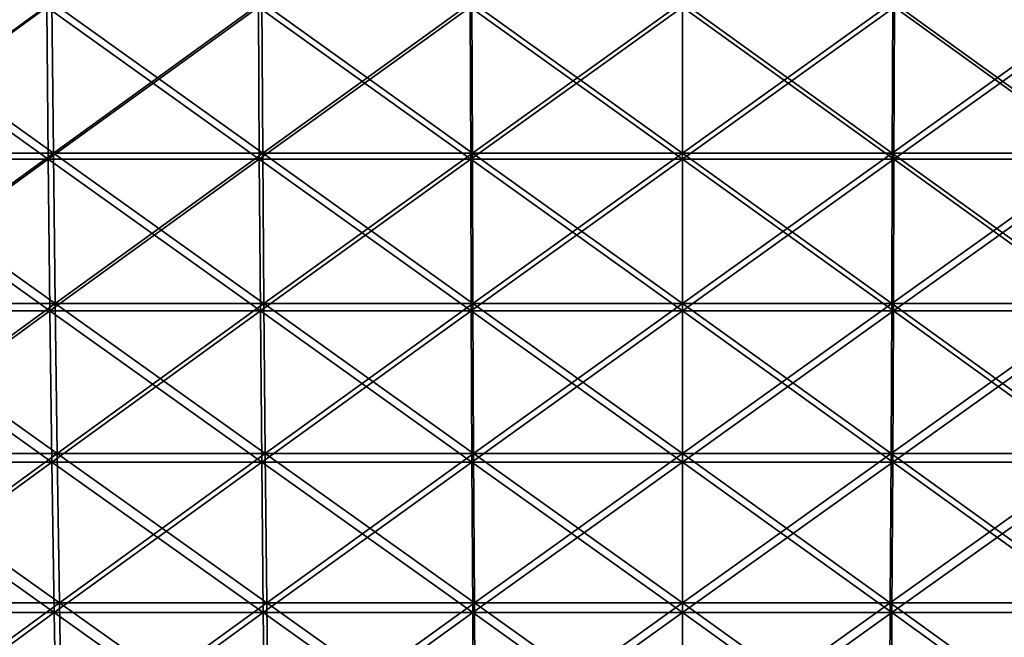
# Model space of a CAD drawing. Header units: millimetres. Extents: x -250 to 250, y -45 to 4150.
# Tile 703 of 805: x -24 to 12, y 4105 to 4127. Entities that reach past the tile are written whole.
import ezdxf

# ---------------------------------------------------------------- set-up
doc = ezdxf.new("R2010")
doc.units = ezdxf.units.MM
doc.header["$LTSCALE"] = 81.481481
for name, color, linetype in [('19', 7, 'CONTINUOUS'), ('20', 7, 'CONTINUOUS'), ('21', 7, 'CONTINUOUS'), ('22', 7, 'CONTINUOUS')]:
    doc.layers.add(name, color=color, linetype=linetype)

msp = doc.modelspace()

# ---------------------------------------------------------------- linework, layer by layer
at = {"layer": '19', "color": 7, "linetype": 'CONTINUOUS'}
for points in [[(-22.977, 4127.944, -247.963), (-30.535, 4122.448, -246.594), (-30.602, 4127.944, -247.138), (-22.977, 4127.944, -247.963)], [(-22.927, 4122.448, -247.417), (-30.535, 4122.448, -246.594), (-22.977, 4127.944, -247.963), (-22.927, 4122.448, -247.417)], [(-15.33, 4127.944, -248.553), (-22.927, 4122.448, -247.417), (-22.977, 4127.944, -247.963), (-15.33, 4127.944, -248.553)], [(-15.296, 4122.448, -248.006), (-22.927, 4122.448, -247.417), (-15.33, 4127.944, -248.553), (-15.296, 4122.448, -248.006)], [(-7.669, 4127.944, -248.907), (-15.296, 4122.448, -248.006), (-15.33, 4127.944, -248.553), (-7.669, 4127.944, -248.907)], [(-7.652, 4122.448, -248.359), (-15.296, 4122.448, -248.006), (-7.669, 4127.944, -248.907), (-7.652, 4122.448, -248.359)], [(0, 4127.944, -249.025), (-7.652, 4122.448, -248.359), (-7.669, 4127.944, -248.907), (0, 4127.944, -249.025)], [(0, 4122.448, -248.477), (-7.652, 4122.448, -248.359), (0, 4127.944, -249.025), (0, 4122.448, -248.477)], [(7.652, 4122.448, -248.359), (0, 4122.448, -248.477), (7.669, 4127.944, -248.907), (7.652, 4122.448, -248.359)], [(7.669, 4127.944, -248.907), (0, 4122.448, -248.477), (0, 4127.944, -249.025), (7.669, 4127.944, -248.907)], [(15.296, 4122.448, -248.006), (7.652, 4122.448, -248.359), (15.33, 4127.944, -248.553), (15.296, 4122.448, -248.006)], [(15.33, 4127.944, -248.553), (7.652, 4122.448, -248.359), (7.669, 4127.944, -248.907), (15.33, 4127.944, -248.553)], [(-22.927, 4122.448, -247.417), (-30.453, 4116.967, -245.93), (-30.535, 4122.448, -246.594), (-22.927, 4122.448, -247.417)], [(-22.865, 4116.967, -246.751), (-30.453, 4116.967, -245.93), (-22.927, 4122.448, -247.417), (-22.865, 4116.967, -246.751)], [(-15.296, 4122.448, -248.006), (-22.865, 4116.967, -246.751), (-22.927, 4122.448, -247.417), (-15.296, 4122.448, -248.006)], [(-15.255, 4116.967, -247.338), (-22.865, 4116.967, -246.751), (-15.296, 4122.448, -248.006), (-15.255, 4116.967, -247.338)], [(-7.652, 4122.448, -248.359), (-15.255, 4116.967, -247.338), (-15.296, 4122.448, -248.006), (-7.652, 4122.448, -248.359)], [(-7.631, 4116.967, -247.69), (-15.255, 4116.967, -247.338), (-7.652, 4122.448, -248.359), (-7.631, 4116.967, -247.69)], [(0, 4122.448, -248.477), (-7.631, 4116.967, -247.69), (-7.652, 4122.448, -248.359), (0, 4122.448, -248.477)], [(0, 4116.967, -247.808), (-7.631, 4116.967, -247.69), (0, 4122.448, -248.477), (0, 4116.967, -247.808)], [(7.631, 4116.967, -247.69), (0, 4116.967, -247.808), (7.652, 4122.448, -248.359), (7.631, 4116.967, -247.69)], [(7.652, 4122.448, -248.359), (0, 4116.967, -247.808), (0, 4122.448, -248.477), (7.652, 4122.448, -248.359)], [(15.255, 4116.967, -247.338), (7.631, 4116.967, -247.69), (15.296, 4122.448, -248.006), (15.255, 4116.967, -247.338)], [(15.296, 4122.448, -248.006), (7.631, 4116.967, -247.69), (7.652, 4122.448, -248.359), (15.296, 4122.448, -248.006)], [(-22.865, 4116.967, -246.751), (-30.356, 4111.501, -245.146), (-30.453, 4116.967, -245.93), (-22.865, 4116.967, -246.751)], [(-22.792, 4111.501, -245.964), (-30.356, 4111.501, -245.146), (-22.865, 4116.967, -246.751), (-22.792, 4111.501, -245.964)], [(-15.255, 4116.967, -247.338), (-22.792, 4111.501, -245.964), (-22.865, 4116.967, -246.751), (-15.255, 4116.967, -247.338)], [(-15.207, 4111.501, -246.549), (-22.792, 4111.501, -245.964), (-15.255, 4116.967, -247.338), (-15.207, 4111.501, -246.549)], [(-7.631, 4116.967, -247.69), (-15.207, 4111.501, -246.549), (-15.255, 4116.967, -247.338), (-7.631, 4116.967, -247.69)], [(-7.607, 4111.501, -246.901), (-15.207, 4111.501, -246.549), (-7.631, 4116.967, -247.69), (-7.607, 4111.501, -246.901)], [(0, 4116.967, -247.808), (-7.607, 4111.501, -246.901), (-7.631, 4116.967, -247.69), (0, 4116.967, -247.808)], [(0, 4111.501, -247.018), (-7.607, 4111.501, -246.901), (0, 4116.967, -247.808), (0, 4111.501, -247.018)], [(7.607, 4111.501, -246.901), (0, 4111.501, -247.018), (7.631, 4116.967, -247.69), (7.607, 4111.501, -246.901)], [(7.631, 4116.967, -247.69), (0, 4111.501, -247.018), (0, 4116.967, -247.808), (7.631, 4116.967, -247.69)], [(15.207, 4111.501, -246.549), (7.607, 4111.501, -246.901), (15.255, 4116.967, -247.338), (15.207, 4111.501, -246.549)], [(15.255, 4116.967, -247.338), (7.607, 4111.501, -246.901), (7.631, 4116.967, -247.69), (15.255, 4116.967, -247.338)], [(-22.792, 4111.501, -245.964), (-30.244, 4106.054, -244.242), (-30.356, 4111.501, -245.146), (-22.792, 4111.501, -245.964)], [(-22.708, 4106.054, -245.057), (-30.244, 4106.054, -244.242), (-22.792, 4111.501, -245.964), (-22.708, 4106.054, -245.057)], [(-15.207, 4111.501, -246.549), (-22.708, 4106.054, -245.057), (-22.792, 4111.501, -245.964), (-15.207, 4111.501, -246.549)], [(-15.151, 4106.054, -245.64), (-22.708, 4106.054, -245.057), (-15.207, 4111.501, -246.549), (-15.151, 4106.054, -245.64)], [(-7.607, 4111.501, -246.901), (-15.151, 4106.054, -245.64), (-15.207, 4111.501, -246.549), (-7.607, 4111.501, -246.901)], [(-7.579, 4106.054, -245.99), (-15.151, 4106.054, -245.64), (-7.607, 4111.501, -246.901), (-7.579, 4106.054, -245.99)], [(0, 4111.501, -247.018), (-7.579, 4106.054, -245.99), (-7.607, 4111.501, -246.901), (0, 4111.501, -247.018)], [(0, 4106.054, -246.107), (-7.579, 4106.054, -245.99), (0, 4111.501, -247.018), (0, 4106.054, -246.107)], [(7.579, 4106.054, -245.99), (0, 4106.054, -246.107), (7.607, 4111.501, -246.901), (7.579, 4106.054, -245.99)], [(7.607, 4111.501, -246.901), (0, 4106.054, -246.107), (0, 4111.501, -247.018), (7.607, 4111.501, -246.901)], [(15.151, 4106.054, -245.64), (7.579, 4106.054, -245.99), (15.207, 4111.501, -246.549), (15.151, 4106.054, -245.64)], [(15.207, 4111.501, -246.549), (7.579, 4106.054, -245.99), (7.607, 4111.501, -246.901), (15.207, 4111.501, -246.549)], [(-22.708, 4106.054, -245.057), (-30.117, 4100.628, -243.219), (-30.244, 4106.054, -244.242), (-22.708, 4106.054, -245.057)], [(-22.613, 4100.628, -244.031), (-30.117, 4100.628, -243.219), (-22.708, 4106.054, -245.057), (-22.613, 4100.628, -244.031)], [(-15.151, 4106.054, -245.64), (-22.613, 4100.628, -244.031), (-22.708, 4106.054, -245.057), (-15.151, 4106.054, -245.64)], [(-15.087, 4100.628, -244.612), (-22.613, 4100.628, -244.031), (-15.151, 4106.054, -245.64), (-15.087, 4100.628, -244.612)], [(-7.579, 4106.054, -245.99), (-15.087, 4100.628, -244.612), (-15.151, 4106.054, -245.64), (-7.579, 4106.054, -245.99)], [(-7.547, 4100.628, -244.96), (-15.087, 4100.628, -244.612), (-7.579, 4106.054, -245.99), (-7.547, 4100.628, -244.96)], [(0, 4106.054, -246.107), (-7.547, 4100.628, -244.96), (-7.579, 4106.054, -245.99), (0, 4106.054, -246.107)], [(0, 4100.628, -245.076), (-7.547, 4100.628, -244.96), (0, 4106.054, -246.107), (0, 4100.628, -245.076)], [(7.547, 4100.628, -244.96), (0, 4100.628, -245.076), (7.579, 4106.054, -245.99), (7.547, 4100.628, -244.96)], [(7.579, 4106.054, -245.99), (0, 4100.628, -245.076), (0, 4106.054, -246.107), (7.579, 4106.054, -245.99)], [(15.087, 4100.628, -244.612), (7.547, 4100.628, -244.96), (15.151, 4106.054, -245.64), (15.087, 4100.628, -244.612)], [(15.151, 4106.054, -245.64), (7.547, 4100.628, -244.96), (7.579, 4106.054, -245.99), (15.151, 4106.054, -245.64)]]:
    msp.add_3dface(points, dxfattribs=at)
at = {"layer": '20', "color": 7, "linetype": 'CONTINUOUS'}
for points in [[(-30.535, 4122.448, 246.594), (-22.927, 4122.448, 247.417), (-30.602, 4127.944, 247.138), (-30.535, 4122.448, 246.594)], [(-30.602, 4127.944, 247.138), (-22.927, 4122.448, 247.417), (-22.977, 4127.944, 247.963), (-30.602, 4127.944, 247.138)], [(-22.927, 4122.448, 247.417), (-15.296, 4122.448, 248.006), (-22.977, 4127.944, 247.963), (-22.927, 4122.448, 247.417)], [(-22.977, 4127.944, 247.963), (-15.296, 4122.448, 248.006), (-15.33, 4127.944, 248.553), (-22.977, 4127.944, 247.963)], [(-15.296, 4122.448, 248.006), (-7.652, 4122.448, 248.359), (-15.33, 4127.944, 248.553), (-15.296, 4122.448, 248.006)], [(-15.33, 4127.944, 248.553), (-7.652, 4122.448, 248.359), (-7.669, 4127.944, 248.907), (-15.33, 4127.944, 248.553)], [(-7.652, 4122.448, 248.359), (0, 4122.448, 248.477), (-7.669, 4127.944, 248.907), (-7.652, 4122.448, 248.359)], [(-7.669, 4127.944, 248.907), (0, 4122.448, 248.477), (0, 4127.944, 249.025), (-7.669, 4127.944, 248.907)], [(0, 4122.448, 248.477), (7.652, 4122.448, 248.359), (0, 4127.944, 249.025), (0, 4122.448, 248.477)], [(0, 4127.944, 249.025), (7.652, 4122.448, 248.359), (7.669, 4127.944, 248.907), (0, 4127.944, 249.025)], [(7.652, 4122.448, 248.359), (15.296, 4122.448, 248.006), (7.669, 4127.944, 248.907), (7.652, 4122.448, 248.359)], [(7.669, 4127.944, 248.907), (15.296, 4122.448, 248.006), (15.33, 4127.944, 248.553), (7.669, 4127.944, 248.907)], [(-30.453, 4116.967, 245.93), (-22.865, 4116.967, 246.751), (-30.535, 4122.448, 246.594), (-30.453, 4116.967, 245.93)], [(-30.535, 4122.448, 246.594), (-22.865, 4116.967, 246.751), (-22.927, 4122.448, 247.417), (-30.535, 4122.448, 246.594)], [(-22.865, 4116.967, 246.751), (-15.255, 4116.967, 247.338), (-22.927, 4122.448, 247.417), (-22.865, 4116.967, 246.751)], [(-22.927, 4122.448, 247.417), (-15.255, 4116.967, 247.338), (-15.296, 4122.448, 248.006), (-22.927, 4122.448, 247.417)], [(-15.255, 4116.967, 247.338), (-7.631, 4116.967, 247.69), (-15.296, 4122.448, 248.006), (-15.255, 4116.967, 247.338)], [(-15.296, 4122.448, 248.006), (-7.631, 4116.967, 247.69), (-7.652, 4122.448, 248.359), (-15.296, 4122.448, 248.006)], [(-7.631, 4116.967, 247.69), (0, 4116.967, 247.808), (-7.652, 4122.448, 248.359), (-7.631, 4116.967, 247.69)], [(-7.652, 4122.448, 248.359), (0, 4116.967, 247.808), (0, 4122.448, 248.477), (-7.652, 4122.448, 248.359)], [(0, 4116.967, 247.808), (7.631, 4116.967, 247.69), (0, 4122.448, 248.477), (0, 4116.967, 247.808)], [(0, 4122.448, 248.477), (7.631, 4116.967, 247.69), (7.652, 4122.448, 248.359), (0, 4122.448, 248.477)], [(7.631, 4116.967, 247.69), (15.255, 4116.967, 247.338), (7.652, 4122.448, 248.359), (7.631, 4116.967, 247.69)], [(7.652, 4122.448, 248.359), (15.255, 4116.967, 247.338), (15.296, 4122.448, 248.006), (7.652, 4122.448, 248.359)], [(-30.356, 4111.501, 245.146), (-22.792, 4111.501, 245.964), (-30.453, 4116.967, 245.93), (-30.356, 4111.501, 245.146)], [(-30.453, 4116.967, 245.93), (-22.792, 4111.501, 245.964), (-22.865, 4116.967, 246.751), (-30.453, 4116.967, 245.93)], [(-22.792, 4111.501, 245.964), (-15.207, 4111.501, 246.549), (-22.865, 4116.967, 246.751), (-22.792, 4111.501, 245.964)], [(-22.865, 4116.967, 246.751), (-15.207, 4111.501, 246.549), (-15.255, 4116.967, 247.338), (-22.865, 4116.967, 246.751)], [(-15.207, 4111.501, 246.549), (-7.607, 4111.501, 246.901), (-15.255, 4116.967, 247.338), (-15.207, 4111.501, 246.549)], [(-15.255, 4116.967, 247.338), (-7.607, 4111.501, 246.901), (-7.631, 4116.967, 247.69), (-15.255, 4116.967, 247.338)], [(-7.607, 4111.501, 246.901), (0, 4111.501, 247.018), (-7.631, 4116.967, 247.69), (-7.607, 4111.501, 246.901)], [(-7.631, 4116.967, 247.69), (0, 4111.501, 247.018), (0, 4116.967, 247.808), (-7.631, 4116.967, 247.69)], [(0, 4111.501, 247.018), (7.607, 4111.501, 246.901), (0, 4116.967, 247.808), (0, 4111.501, 247.018)], [(0, 4116.967, 247.808), (7.607, 4111.501, 246.901), (7.631, 4116.967, 247.69), (0, 4116.967, 247.808)], [(7.607, 4111.501, 246.901), (15.207, 4111.501, 246.549), (7.631, 4116.967, 247.69), (7.607, 4111.501, 246.901)], [(7.631, 4116.967, 247.69), (15.207, 4111.501, 246.549), (15.255, 4116.967, 247.338), (7.631, 4116.967, 247.69)], [(-30.244, 4106.054, 244.242), (-22.708, 4106.054, 245.057), (-30.356, 4111.501, 245.146), (-30.244, 4106.054, 244.242)], [(-30.356, 4111.501, 245.146), (-22.708, 4106.054, 245.057), (-22.792, 4111.501, 245.964), (-30.356, 4111.501, 245.146)], [(-22.708, 4106.054, 245.057), (-15.151, 4106.054, 245.64), (-22.792, 4111.501, 245.964), (-22.708, 4106.054, 245.057)], [(-22.792, 4111.501, 245.964), (-15.151, 4106.054, 245.64), (-15.207, 4111.501, 246.549), (-22.792, 4111.501, 245.964)], [(-15.151, 4106.054, 245.64), (-7.579, 4106.054, 245.99), (-15.207, 4111.501, 246.549), (-15.151, 4106.054, 245.64)], [(-15.207, 4111.501, 246.549), (-7.579, 4106.054, 245.99), (-7.607, 4111.501, 246.901), (-15.207, 4111.501, 246.549)], [(-7.579, 4106.054, 245.99), (0, 4106.054, 246.107), (-7.607, 4111.501, 246.901), (-7.579, 4106.054, 245.99)], [(-7.607, 4111.501, 246.901), (0, 4106.054, 246.107), (0, 4111.501, 247.018), (-7.607, 4111.501, 246.901)], [(0, 4106.054, 246.107), (7.579, 4106.054, 245.99), (0, 4111.501, 247.018), (0, 4106.054, 246.107)], [(0, 4111.501, 247.018), (7.579, 4106.054, 245.99), (7.607, 4111.501, 246.901), (0, 4111.501, 247.018)], [(7.579, 4106.054, 245.99), (15.151, 4106.054, 245.64), (7.607, 4111.501, 246.901), (7.579, 4106.054, 245.99)], [(7.607, 4111.501, 246.901), (15.151, 4106.054, 245.64), (15.207, 4111.501, 246.549), (7.607, 4111.501, 246.901)], [(-30.117, 4100.628, 243.219), (-22.613, 4100.628, 244.031), (-30.244, 4106.054, 244.242), (-30.117, 4100.628, 243.219)], [(-30.244, 4106.054, 244.242), (-22.613, 4100.628, 244.031), (-22.708, 4106.054, 245.057), (-30.244, 4106.054, 244.242)], [(-22.613, 4100.628, 244.031), (-15.087, 4100.628, 244.612), (-22.708, 4106.054, 245.057), (-22.613, 4100.628, 244.031)], [(-22.708, 4106.054, 245.057), (-15.087, 4100.628, 244.612), (-15.151, 4106.054, 245.64), (-22.708, 4106.054, 245.057)], [(-15.087, 4100.628, 244.612), (-7.547, 4100.628, 244.96), (-15.151, 4106.054, 245.64), (-15.087, 4100.628, 244.612)], [(-15.151, 4106.054, 245.64), (-7.547, 4100.628, 244.96), (-7.579, 4106.054, 245.99), (-15.151, 4106.054, 245.64)], [(-7.547, 4100.628, 244.96), (0, 4100.628, 245.076), (-7.579, 4106.054, 245.99), (-7.547, 4100.628, 244.96)], [(-7.579, 4106.054, 245.99), (0, 4100.628, 245.076), (0, 4106.054, 246.107), (-7.579, 4106.054, 245.99)], [(0, 4100.628, 245.076), (7.547, 4100.628, 244.96), (0, 4106.054, 246.107), (0, 4100.628, 245.076)], [(0, 4106.054, 246.107), (7.547, 4100.628, 244.96), (7.579, 4106.054, 245.99), (0, 4106.054, 246.107)], [(7.547, 4100.628, 244.96), (15.087, 4100.628, 244.612), (7.579, 4106.054, 245.99), (7.547, 4100.628, 244.96)], [(7.579, 4106.054, 245.99), (15.087, 4100.628, 244.612), (15.151, 4106.054, 245.64), (7.579, 4106.054, 245.99)]]:
    msp.add_3dface(points, dxfattribs=at)
at = {"layer": '21', "color": 7, "linetype": 'CONTINUOUS'}
for points in [[(-22.793, 4128.123, 245.979), (-30.291, 4122.673, 244.622), (-30.357, 4128.123, 245.161), (-22.793, 4128.123, 245.979)], [(-22.743, 4122.673, 245.438), (-30.291, 4122.673, 244.622), (-22.793, 4128.123, 245.979), (-22.743, 4122.673, 245.438)], [(-15.208, 4128.123, 246.565), (-22.743, 4122.673, 245.438), (-22.793, 4128.123, 245.979), (-15.208, 4128.123, 246.565)], [(-15.174, 4122.673, 246.022), (-22.743, 4122.673, 245.438), (-15.208, 4128.123, 246.565), (-15.174, 4122.673, 246.022)], [(-7.607, 4128.123, 246.916), (-15.174, 4122.673, 246.022), (-15.208, 4128.123, 246.565), (-7.607, 4128.123, 246.916)], [(-7.591, 4122.673, 246.373), (-15.174, 4122.673, 246.022), (-7.607, 4128.123, 246.916), (-7.591, 4122.673, 246.373)], [(0, 4128.123, 247.033), (-7.591, 4122.673, 246.373), (-7.607, 4128.123, 246.916), (0, 4128.123, 247.033)], [(0, 4122.673, 246.49), (-7.591, 4122.673, 246.373), (0, 4128.123, 247.033), (0, 4122.673, 246.49)], [(7.591, 4122.673, 246.373), (0, 4122.673, 246.49), (7.607, 4128.123, 246.916), (7.591, 4122.673, 246.373)], [(7.607, 4128.123, 246.916), (0, 4122.673, 246.49), (0, 4128.123, 247.033), (7.607, 4128.123, 246.916)], [(15.174, 4122.673, 246.022), (7.591, 4122.673, 246.373), (15.208, 4128.123, 246.565), (15.174, 4122.673, 246.022)], [(15.208, 4128.123, 246.565), (7.591, 4122.673, 246.373), (7.607, 4128.123, 246.916), (15.208, 4128.123, 246.565)], [(-22.743, 4122.673, 245.438), (-30.209, 4117.235, 243.963), (-30.291, 4122.673, 244.622), (-22.743, 4122.673, 245.438)], [(-22.682, 4117.235, 244.777), (-30.209, 4117.235, 243.963), (-22.743, 4122.673, 245.438), (-22.682, 4117.235, 244.777)], [(-15.174, 4122.673, 246.022), (-22.682, 4117.235, 244.777), (-22.743, 4122.673, 245.438), (-15.174, 4122.673, 246.022)], [(-15.133, 4117.235, 245.36), (-22.682, 4117.235, 244.777), (-15.174, 4122.673, 246.022), (-15.133, 4117.235, 245.36)], [(-7.591, 4122.673, 246.373), (-15.133, 4117.235, 245.36), (-15.174, 4122.673, 246.022), (-7.591, 4122.673, 246.373)], [(-7.57, 4117.235, 245.71), (-15.133, 4117.235, 245.36), (-7.591, 4122.673, 246.373), (-7.57, 4117.235, 245.71)], [(0, 4122.673, 246.49), (-7.57, 4117.235, 245.71), (-7.591, 4122.673, 246.373), (0, 4122.673, 246.49)], [(0, 4117.235, 245.826), (-7.57, 4117.235, 245.71), (0, 4122.673, 246.49), (0, 4117.235, 245.826)], [(7.57, 4117.235, 245.71), (0, 4117.235, 245.826), (7.591, 4122.673, 246.373), (7.57, 4117.235, 245.71)], [(7.591, 4122.673, 246.373), (0, 4117.235, 245.826), (0, 4122.673, 246.49), (7.591, 4122.673, 246.373)], [(15.133, 4117.235, 245.36), (7.57, 4117.235, 245.71), (15.174, 4122.673, 246.022), (15.133, 4117.235, 245.36)], [(15.174, 4122.673, 246.022), (7.57, 4117.235, 245.71), (7.591, 4122.673, 246.373), (15.174, 4122.673, 246.022)], [(-22.682, 4117.235, 244.777), (-30.113, 4111.814, 243.185), (-30.209, 4117.235, 243.963), (-22.682, 4117.235, 244.777)], [(-22.61, 4111.814, 243.997), (-30.113, 4111.814, 243.185), (-22.682, 4117.235, 244.777), (-22.61, 4111.814, 243.997)], [(-15.133, 4117.235, 245.36), (-22.61, 4111.814, 243.997), (-22.682, 4117.235, 244.777), (-15.133, 4117.235, 245.36)], [(-15.085, 4111.814, 244.578), (-22.61, 4111.814, 243.997), (-15.133, 4117.235, 245.36), (-15.085, 4111.814, 244.578)], [(-7.57, 4117.235, 245.71), (-15.085, 4111.814, 244.578), (-15.133, 4117.235, 245.36), (-7.57, 4117.235, 245.71)], [(-7.546, 4111.814, 244.926), (-15.085, 4111.814, 244.578), (-7.57, 4117.235, 245.71), (-7.546, 4111.814, 244.926)], [(0, 4117.235, 245.826), (-7.546, 4111.814, 244.926), (-7.57, 4117.235, 245.71), (0, 4117.235, 245.826)], [(0, 4111.814, 245.043), (-7.546, 4111.814, 244.926), (0, 4117.235, 245.826), (0, 4111.814, 245.043)], [(7.546, 4111.814, 244.926), (0, 4111.814, 245.043), (7.57, 4117.235, 245.71), (7.546, 4111.814, 244.926)], [(7.57, 4117.235, 245.71), (0, 4111.814, 245.043), (0, 4117.235, 245.826), (7.57, 4117.235, 245.71)], [(15.085, 4111.814, 244.578), (7.546, 4111.814, 244.926), (15.133, 4117.235, 245.36), (15.085, 4111.814, 244.578)], [(15.133, 4117.235, 245.36), (7.546, 4111.814, 244.926), (7.57, 4117.235, 245.71), (15.133, 4117.235, 245.36)], [(-22.61, 4111.814, 243.997), (-30.002, 4106.411, 242.289), (-30.113, 4111.814, 243.185), (-22.61, 4111.814, 243.997)], [(-22.526, 4106.411, 243.098), (-30.002, 4106.411, 242.289), (-22.61, 4111.814, 243.997), (-22.526, 4106.411, 243.098)], [(-15.085, 4111.814, 244.578), (-22.526, 4106.411, 243.098), (-22.61, 4111.814, 243.997), (-15.085, 4111.814, 244.578)], [(-15.029, 4106.411, 243.676), (-22.526, 4106.411, 243.098), (-15.085, 4111.814, 244.578), (-15.029, 4106.411, 243.676)], [(-7.546, 4111.814, 244.926), (-15.029, 4106.411, 243.676), (-15.085, 4111.814, 244.578), (-7.546, 4111.814, 244.926)], [(-7.518, 4106.411, 244.024), (-15.029, 4106.411, 243.676), (-7.546, 4111.814, 244.926), (-7.518, 4106.411, 244.024)], [(0, 4111.814, 245.043), (-7.518, 4106.411, 244.024), (-7.546, 4111.814, 244.926), (0, 4111.814, 245.043)], [(0, 4106.411, 244.139), (-7.518, 4106.411, 244.024), (0, 4111.814, 245.043), (0, 4106.411, 244.139)], [(7.518, 4106.411, 244.024), (0, 4106.411, 244.139), (7.546, 4111.814, 244.926), (7.518, 4106.411, 244.024)], [(7.546, 4111.814, 244.926), (0, 4106.411, 244.139), (0, 4111.814, 245.043), (7.546, 4111.814, 244.926)], [(15.029, 4106.411, 243.676), (7.518, 4106.411, 244.024), (15.085, 4111.814, 244.578), (15.029, 4106.411, 243.676)], [(15.085, 4111.814, 244.578), (7.518, 4106.411, 244.024), (7.546, 4111.814, 244.926), (15.085, 4111.814, 244.578)], [(-22.526, 4106.411, 243.098), (-29.876, 4101.03, 241.274), (-30.002, 4106.411, 242.289), (-22.526, 4106.411, 243.098)], [(-22.432, 4101.03, 242.08), (-29.876, 4101.03, 241.274), (-22.526, 4106.411, 243.098), (-22.432, 4101.03, 242.08)], [(-15.029, 4106.411, 243.676), (-22.432, 4101.03, 242.08), (-22.526, 4106.411, 243.098), (-15.029, 4106.411, 243.676)], [(-14.967, 4101.03, 242.656), (-22.432, 4101.03, 242.08), (-15.029, 4106.411, 243.676), (-14.967, 4101.03, 242.656)], [(-7.518, 4106.411, 244.024), (-14.967, 4101.03, 242.656), (-15.029, 4106.411, 243.676), (-7.518, 4106.411, 244.024)], [(-7.487, 4101.03, 243.002), (-14.967, 4101.03, 242.656), (-7.518, 4106.411, 244.024), (-7.487, 4101.03, 243.002)], [(0, 4106.411, 244.139), (-7.487, 4101.03, 243.002), (-7.518, 4106.411, 244.024), (0, 4106.411, 244.139)], [(0, 4101.03, 243.117), (-7.487, 4101.03, 243.002), (0, 4106.411, 244.139), (0, 4101.03, 243.117)], [(7.487, 4101.03, 243.002), (0, 4101.03, 243.117), (7.518, 4106.411, 244.024), (7.487, 4101.03, 243.002)], [(7.518, 4106.411, 244.024), (0, 4101.03, 243.117), (0, 4106.411, 244.139), (7.518, 4106.411, 244.024)], [(14.967, 4101.03, 242.656), (7.487, 4101.03, 243.002), (15.029, 4106.411, 243.676), (14.967, 4101.03, 242.656)], [(15.029, 4106.411, 243.676), (7.487, 4101.03, 243.002), (7.518, 4106.411, 244.024), (15.029, 4106.411, 243.676)]]:
    msp.add_3dface(points, dxfattribs=at)
at = {"layer": '22', "color": 7, "linetype": 'CONTINUOUS'}
for points in [[(-30.291, 4122.673, -244.622), (-22.743, 4122.673, -245.438), (-30.357, 4128.123, -245.161), (-30.291, 4122.673, -244.622)], [(-30.357, 4128.123, -245.161), (-22.743, 4122.673, -245.438), (-22.793, 4128.123, -245.979), (-30.357, 4128.123, -245.161)], [(-22.743, 4122.673, -245.438), (-15.174, 4122.673, -246.022), (-22.793, 4128.123, -245.979), (-22.743, 4122.673, -245.438)], [(-22.793, 4128.123, -245.979), (-15.174, 4122.673, -246.022), (-15.208, 4128.123, -246.565), (-22.793, 4128.123, -245.979)], [(-15.174, 4122.673, -246.022), (-7.591, 4122.673, -246.373), (-15.208, 4128.123, -246.565), (-15.174, 4122.673, -246.022)], [(-15.208, 4128.123, -246.565), (-7.591, 4122.673, -246.373), (-7.607, 4128.123, -246.916), (-15.208, 4128.123, -246.565)], [(-7.591, 4122.673, -246.373), (0, 4122.673, -246.49), (-7.607, 4128.123, -246.916), (-7.591, 4122.673, -246.373)], [(-7.607, 4128.123, -246.916), (0, 4122.673, -246.49), (0, 4128.123, -247.033), (-7.607, 4128.123, -246.916)], [(0, 4122.673, -246.49), (7.591, 4122.673, -246.373), (0, 4128.123, -247.033), (0, 4122.673, -246.49)], [(0, 4128.123, -247.033), (7.591, 4122.673, -246.373), (7.607, 4128.123, -246.916), (0, 4128.123, -247.033)], [(7.591, 4122.673, -246.373), (15.174, 4122.673, -246.022), (7.607, 4128.123, -246.916), (7.591, 4122.673, -246.373)], [(7.607, 4128.123, -246.916), (15.174, 4122.673, -246.022), (15.208, 4128.123, -246.565), (7.607, 4128.123, -246.916)], [(-30.209, 4117.235, -243.963), (-22.682, 4117.235, -244.777), (-30.291, 4122.673, -244.622), (-30.209, 4117.235, -243.963)], [(-30.291, 4122.673, -244.622), (-22.682, 4117.235, -244.777), (-22.743, 4122.673, -245.438), (-30.291, 4122.673, -244.622)], [(-22.682, 4117.235, -244.777), (-15.133, 4117.235, -245.36), (-22.743, 4122.673, -245.438), (-22.682, 4117.235, -244.777)], [(-22.743, 4122.673, -245.438), (-15.133, 4117.235, -245.36), (-15.174, 4122.673, -246.022), (-22.743, 4122.673, -245.438)], [(-15.133, 4117.235, -245.36), (-7.57, 4117.235, -245.71), (-15.174, 4122.673, -246.022), (-15.133, 4117.235, -245.36)], [(-15.174, 4122.673, -246.022), (-7.57, 4117.235, -245.71), (-7.591, 4122.673, -246.373), (-15.174, 4122.673, -246.022)], [(-7.57, 4117.235, -245.71), (0, 4117.235, -245.826), (-7.591, 4122.673, -246.373), (-7.57, 4117.235, -245.71)], [(-7.591, 4122.673, -246.373), (0, 4117.235, -245.826), (0, 4122.673, -246.49), (-7.591, 4122.673, -246.373)], [(0, 4117.235, -245.826), (7.57, 4117.235, -245.71), (0, 4122.673, -246.49), (0, 4117.235, -245.826)], [(0, 4122.673, -246.49), (7.57, 4117.235, -245.71), (7.591, 4122.673, -246.373), (0, 4122.673, -246.49)], [(7.57, 4117.235, -245.71), (15.133, 4117.235, -245.36), (7.591, 4122.673, -246.373), (7.57, 4117.235, -245.71)], [(7.591, 4122.673, -246.373), (15.133, 4117.235, -245.36), (15.174, 4122.673, -246.022), (7.591, 4122.673, -246.373)], [(-30.113, 4111.814, -243.185), (-22.61, 4111.814, -243.997), (-30.209, 4117.235, -243.963), (-30.113, 4111.814, -243.185)], [(-30.209, 4117.235, -243.963), (-22.61, 4111.814, -243.997), (-22.682, 4117.235, -244.777), (-30.209, 4117.235, -243.963)], [(-22.61, 4111.814, -243.997), (-15.085, 4111.814, -244.578), (-22.682, 4117.235, -244.777), (-22.61, 4111.814, -243.997)], [(-22.682, 4117.235, -244.777), (-15.085, 4111.814, -244.578), (-15.133, 4117.235, -245.36), (-22.682, 4117.235, -244.777)], [(-15.085, 4111.814, -244.578), (-7.546, 4111.814, -244.926), (-15.133, 4117.235, -245.36), (-15.085, 4111.814, -244.578)], [(-15.133, 4117.235, -245.36), (-7.546, 4111.814, -244.926), (-7.57, 4117.235, -245.71), (-15.133, 4117.235, -245.36)], [(-7.546, 4111.814, -244.926), (0, 4111.814, -245.043), (-7.57, 4117.235, -245.71), (-7.546, 4111.814, -244.926)], [(-7.57, 4117.235, -245.71), (0, 4111.814, -245.043), (0, 4117.235, -245.826), (-7.57, 4117.235, -245.71)], [(0, 4111.814, -245.043), (7.546, 4111.814, -244.926), (0, 4117.235, -245.826), (0, 4111.814, -245.043)], [(0, 4117.235, -245.826), (7.546, 4111.814, -244.926), (7.57, 4117.235, -245.71), (0, 4117.235, -245.826)], [(7.546, 4111.814, -244.926), (15.085, 4111.814, -244.578), (7.57, 4117.235, -245.71), (7.546, 4111.814, -244.926)], [(7.57, 4117.235, -245.71), (15.085, 4111.814, -244.578), (15.133, 4117.235, -245.36), (7.57, 4117.235, -245.71)], [(-30.002, 4106.411, -242.289), (-22.526, 4106.411, -243.098), (-30.113, 4111.814, -243.185), (-30.002, 4106.411, -242.289)], [(-30.113, 4111.814, -243.185), (-22.526, 4106.411, -243.098), (-22.61, 4111.814, -243.997), (-30.113, 4111.814, -243.185)], [(-22.526, 4106.411, -243.098), (-15.029, 4106.411, -243.676), (-22.61, 4111.814, -243.997), (-22.526, 4106.411, -243.098)], [(-22.61, 4111.814, -243.997), (-15.029, 4106.411, -243.676), (-15.085, 4111.814, -244.578), (-22.61, 4111.814, -243.997)], [(-15.029, 4106.411, -243.676), (-7.518, 4106.411, -244.024), (-15.085, 4111.814, -244.578), (-15.029, 4106.411, -243.676)], [(-15.085, 4111.814, -244.578), (-7.518, 4106.411, -244.024), (-7.546, 4111.814, -244.926), (-15.085, 4111.814, -244.578)], [(-7.518, 4106.411, -244.024), (0, 4106.411, -244.139), (-7.546, 4111.814, -244.926), (-7.518, 4106.411, -244.024)], [(-7.546, 4111.814, -244.926), (0, 4106.411, -244.139), (0, 4111.814, -245.043), (-7.546, 4111.814, -244.926)], [(0, 4106.411, -244.139), (7.518, 4106.411, -244.024), (0, 4111.814, -245.043), (0, 4106.411, -244.139)], [(0, 4111.814, -245.043), (7.518, 4106.411, -244.024), (7.546, 4111.814, -244.926), (0, 4111.814, -245.043)], [(7.518, 4106.411, -244.024), (15.029, 4106.411, -243.676), (7.546, 4111.814, -244.926), (7.518, 4106.411, -244.024)], [(7.546, 4111.814, -244.926), (15.029, 4106.411, -243.676), (15.085, 4111.814, -244.578), (7.546, 4111.814, -244.926)], [(-29.876, 4101.03, -241.274), (-22.432, 4101.03, -242.08), (-30.002, 4106.411, -242.289), (-29.876, 4101.03, -241.274)], [(-30.002, 4106.411, -242.289), (-22.432, 4101.03, -242.08), (-22.526, 4106.411, -243.098), (-30.002, 4106.411, -242.289)], [(-22.432, 4101.03, -242.08), (-14.967, 4101.03, -242.656), (-22.526, 4106.411, -243.098), (-22.432, 4101.03, -242.08)], [(-22.526, 4106.411, -243.098), (-14.967, 4101.03, -242.656), (-15.029, 4106.411, -243.676), (-22.526, 4106.411, -243.098)], [(-14.967, 4101.03, -242.656), (-7.487, 4101.03, -243.002), (-15.029, 4106.411, -243.676), (-14.967, 4101.03, -242.656)], [(-15.029, 4106.411, -243.676), (-7.487, 4101.03, -243.002), (-7.518, 4106.411, -244.024), (-15.029, 4106.411, -243.676)], [(-7.487, 4101.03, -243.002), (0, 4101.03, -243.117), (-7.518, 4106.411, -244.024), (-7.487, 4101.03, -243.002)], [(-7.518, 4106.411, -244.024), (0, 4101.03, -243.117), (0, 4106.411, -244.139), (-7.518, 4106.411, -244.024)], [(0, 4101.03, -243.117), (7.487, 4101.03, -243.002), (0, 4106.411, -244.139), (0, 4101.03, -243.117)], [(0, 4106.411, -244.139), (7.487, 4101.03, -243.002), (7.518, 4106.411, -244.024), (0, 4106.411, -244.139)], [(7.487, 4101.03, -243.002), (14.967, 4101.03, -242.656), (7.518, 4106.411, -244.024), (7.487, 4101.03, -243.002)], [(7.518, 4106.411, -244.024), (14.967, 4101.03, -242.656), (15.029, 4106.411, -243.676), (7.518, 4106.411, -244.024)]]:
    msp.add_3dface(points, dxfattribs=at)

doc.saveas('drawing.dxf')
